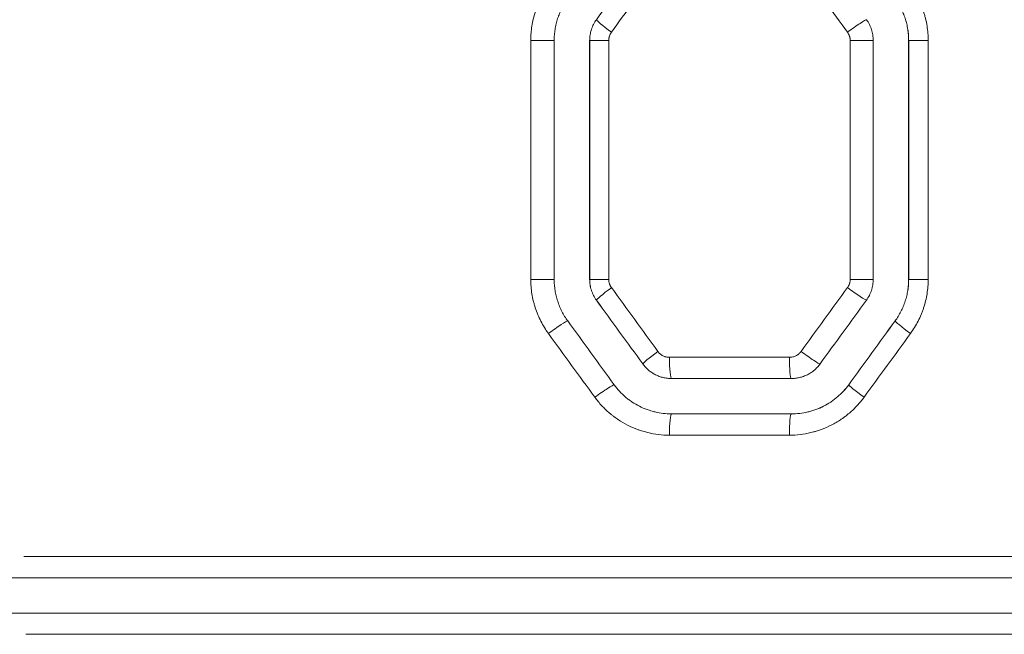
# Model space of a CAD drawing. Header units: millimetres. Extents: x 0 to 594, y 0 to 420.
# Tile 665 of 915: x 265.39 to 272.34, y 325.66 to 330.01. Entities that reach past the tile are written whole.
import ezdxf

# ---------------------------------------------------------------- set-up
doc = ezdxf.new("R2010")
doc.units = ezdxf.units.MM
doc.layers.add('1', color=7, linetype='Continuous', true_color=0xffffff)

msp = doc.modelspace()

# ---------------------------------------------------------------- linework, layer by layer
at = {"layer": '1', "color": 155, "linetype": 'Continuous', "lineweight": 13}
for p, q in [((269.4592, 330.0063), (269.4594, 330.0063)), ((269.1612, 329.8593), (268.9959, 329.8593)), ((268.9959, 328.1718), (268.9959, 329.8593)), ((269.4115, 329.8593), (269.4116, 329.8593)), ((269.4116, 328.1718), (269.4116, 329.8593)), ((269.4116, 329.8593), (269.5461, 329.8593)), ((269.5461, 329.8593), (269.5461, 328.1718)), ((271.4131, 329.8593), (271.2505, 329.8593)), ((271.2505, 328.1718), (271.2505, 329.8593)), ((271.6632, 329.8593), (271.6633, 329.8593)), ((271.6633, 328.1718), (271.6633, 329.8593)), ((271.6633, 329.8593), (271.801, 329.8593)), ((271.801, 329.8593), (271.801, 328.1718)), ((269.1612, 328.1718), (268.9959, 328.1718)), ((269.4115, 328.1718), (269.4116, 328.1718)), ((269.4116, 328.1718), (269.5461, 328.1718)), ((271.4131, 328.1718), (271.2505, 328.1718)), ((271.6632, 328.1718), (271.6633, 328.1718)), ((271.6633, 328.1718), (271.801, 328.1718)), ((269.4592, 328.0249), (269.4594, 328.0249)), ((271.5677, 327.8779), (271.5678, 327.8779)), ((269.7869, 327.5743), (269.787, 327.5743)), ((269.9744, 327.6212), (270.8215, 327.6212)), ((271.2401, 327.4273), (271.2401, 327.4273)), ((270.8215, 327.0712), (269.9744, 327.0712)), ((265.4177, 326.2143), (281.2171, 326.2143)), ((281.2171, 325.6643), (265.4322, 325.6643))]:
    msp.add_line(p, q, dxfattribs=at)
at = {"layer": '1', "color": 155, "linetype": 'Continuous', "lineweight": 18}
for p, q in [((269.1612, 328.1718), (269.1612, 329.8593)), ((269.4115, 329.8593), (269.4115, 328.1718)), ((271.4131, 328.1718), (271.4131, 329.8593)), ((271.6632, 329.8593), (271.6632, 328.1718)), ((269.9893, 327.4712), (270.8352, 327.4712)), ((270.8352, 327.2212), (269.9893, 327.2212)), ((281.2166, 326.0643), (265.2707, 326.0643)), ((265.215, 325.8143), (281.2166, 325.8143))]:
    msp.add_line(p, q, dxfattribs=at)
at = {"layer": '1', "color": 155, "linetype": 'Continuous', "lineweight": 13}
for centre, major_axis, ratio, start_param, end_param in [((282.1645, 348.8413), (-116.3272, -160.1298), 0.004023, 1.455823, 1.458478), ((281.3013, 347.2913), (-111.7722, -153.6374), 0.003867, 1.460289, 1.463054), ((269.5807, 329.9181), (-0.1213, 0.0882), 0.060779, 0.006461, 1.487407), ((271.2446, 329.9179), (0.1213, 0.0882), 0.051744, 0.070607, 1.641851), ((269.5807, 328.113), (-0.1213, -0.0882), 0.060779, 4.795778, 6.276725), ((282.8963, 308.3763), (119.3162, -164.0269), 0.004119, 1.685652, 1.688419), ((271.2446, 328.1133), (0.1213, -0.0882), 0.051744, 4.641335, 6.212578), ((281.0988, 310.771), (111.2328, -153.1047), 0.003853, 1.677968, 1.68093), ((269.1364, 327.7894), (0.1213, 0.0882), 0.06319, 0.086242, 1.657485), ((280.1994, 340.8866), (-106.2362, -146.2172), 0.003684, 1.481293, 1.484388), ((271.6891, 327.7897), (-0.1213, 0.0882), 0.049339, 0.006457, 1.503039), ((280.4557, 341.0023), (-107.2052, -147.3503), 0.003714, 1.48064, 1.48371), ((269.9084, 327.6624), (-0.1213, -0.0882), 0.058998, 4.793348, 6.276725), ((270.917, 327.6627), (0.1213, -0.0882), 0.053519, 4.638906, 6.21015), ((269.9893, 327.6212), (0, -0.15), 0.09925, 4.712389, 6.283185), ((270.8352, 327.6212), (0, -0.15), 0.091516, 4.712389, 6.283185), ((269.464, 327.3388), (0.1213, 0.0882), 0.061408, 0.083811, 1.655055), ((271.3615, 327.3391), (-0.1213, 0.0882), 0.051114, 0.006457, 1.500611), ((269.9893, 327.0712), (0, 0.15), 0.09925, 0, 1.570796), ((270.8352, 327.0712), (0, 0.15), 0.091516, 0, 1.570796)]:
    msp.add_ellipse(centre, major_axis=major_axis, ratio=ratio, start_param=start_param, end_param=end_param, dxfattribs=at)
at = {"layer": '1', "color": 155, "linetype": 'Continuous', "lineweight": 18}
for centre, major_axis, ratio, start_param, end_param in [((281.1956, 310.641), (111.0863, -152.9027), 0.003848, 1.678973, 1.681939), ((280.1968, 341.2953), (-105.6094, -145.3531), 0.003663, 1.47892, 1.482033), ((280.5007, 311.2453), (107.6936, -148.2251), 0.003734, 1.677473, 1.680531), ((280.959, 342.0135), (-110.0357, -151.454), 0.003813, 1.477109, 1.480098)]:
    msp.add_ellipse(centre, major_axis=major_axis, ratio=ratio, start_param=start_param, end_param=end_param, dxfattribs=at)
at = {"layer": '1', "color": 155, "linetype": 'Continuous', "lineweight": 13}
for points in [[(271.2314, 329.9179), (271.1289, 330.0586), (271.0265, 330.1993), (270.924, 330.3401)], [(270.9034, 327.6627), (271.0127, 327.8129), (271.1221, 327.9631), (271.2314, 328.1133)], [(269.4484, 327.3388), (269.3391, 327.489), (269.2297, 327.6392), (269.1204, 327.7894)]]:
    msp.add_open_spline(points, degree=3, dxfattribs=at)
for points, knots in [([(268.9959, 329.8593), (268.9959, 329.8636), (268.9959, 329.8679), (268.9961, 329.8765), (268.9965, 329.8894), (268.9972, 329.9021), (268.9993, 329.9276), (269.0033, 329.9613), (269.0099, 329.9945), (269.0178, 330.0275), (269.0224, 330.0439), (269.029, 330.0643), (269.0304, 330.0683), (269.0332, 330.0764), (269.0347, 330.0805), (269.0391, 330.0925), (269.0422, 330.1005), (269.0521, 330.1241), (269.0663, 330.1551), (269.083, 330.1847), (269.1008, 330.2137), (269.1103, 330.2279), (269.1204, 330.2418)], [0, 0, 0, 0, 0.03125, 0.03125, 0.0625, 0.125, 0.125, 0.25, 0.375, 0.375, 0.5, 0.5, 0.53125, 0.53125, 0.5625, 0.5625, 0.625, 0.625, 0.75, 0.875, 0.875, 1, 1, 1, 1]), ([(271.6766, 330.2414), (271.6867, 330.2275), (271.6961, 330.2134), (271.7139, 330.1844), (271.7305, 330.1549), (271.7447, 330.1242), (271.7577, 330.0928), (271.7636, 330.0769), (271.7703, 330.0566), (271.7716, 330.0525), (271.7741, 330.0443), (271.7753, 330.0401), (271.7788, 330.0278), (271.7809, 330.0195), (271.7869, 329.9946), (271.7936, 329.9613), (271.7976, 329.9275), (271.8003, 329.8936), (271.801, 329.8765), (271.801, 329.8593)], [0, 0, 0, 0, 0.125, 0.125, 0.25, 0.375, 0.375, 0.5, 0.5, 0.53125, 0.53125, 0.5625, 0.5625, 0.625, 0.625, 0.75, 0.875, 0.875, 1, 1, 1, 1]), ([(271.6633, 329.8593), (271.6633, 329.8726), (271.6628, 329.8857), (271.6608, 329.9118), (271.6577, 329.9378), (271.6526, 329.9634), (271.6479, 329.9826), (271.6463, 329.9889), (271.6436, 329.9984), (271.6427, 330.0016), (271.6407, 330.0079), (271.6398, 330.0111), (271.6347, 330.0267), (271.6301, 330.039), (271.6201, 330.0631), (271.6092, 330.0867), (271.5964, 330.1094), (271.5828, 330.1317), (271.5755, 330.1426), (271.5678, 330.1532)], [0, 0, 0, 0, 0.125, 0.125, 0.25, 0.375, 0.375, 0.4375, 0.4375, 0.46875, 0.46875, 0.5, 0.5, 0.625, 0.625, 0.75, 0.875, 0.875, 1, 1, 1, 1]), ([(269.4116, 329.8593), (269.4116, 329.8725), (269.4126, 329.8856), (269.4157, 329.9049), (269.417, 329.9114), (269.4193, 329.9209), (269.4201, 329.9241), (269.4219, 329.9304), (269.4229, 329.9336), (269.428, 329.9492), (269.433, 329.9613), (269.4448, 329.9845), (269.4516, 329.9956), (269.4594, 330.0063)], [0, 0, 0, 0, 0.25, 0.25, 0.375, 0.375, 0.4375, 0.4375, 0.5, 0.5, 0.75, 0.75, 1, 1, 1, 1]), ([(269.5653, 329.9181), (269.5622, 329.9139), (269.5567, 329.9049), (269.5527, 329.8953), (269.5506, 329.8891), (269.5503, 329.8878), (269.5495, 329.8853), (269.5485, 329.8814), (269.5478, 329.8776), (269.5465, 329.8699), (269.5461, 329.8646), (269.5461, 329.8593)], [0, 0, 0, 0, 0.25, 0.5, 0.5, 0.5625, 0.5625, 0.625, 0.75, 0.75, 1, 1, 1, 1]), ([(271.2505, 329.8593), (271.2505, 329.8646), (271.2501, 329.8698), (271.2488, 329.8775), (271.2483, 329.8801), (271.2474, 329.8839), (271.2471, 329.8851), (271.2464, 329.8877), (271.246, 329.8889), (271.2439, 329.8952), (271.2399, 329.9047), (271.2345, 329.9136), (271.2314, 329.9179)], [0, 0, 0, 0, 0.25, 0.25, 0.375, 0.375, 0.4375, 0.4375, 0.5, 0.5, 0.75, 1, 1, 1, 1]), ([(269.1204, 327.7894), (269.1103, 327.8032), (269.1008, 327.8174), (269.083, 327.8464), (269.0664, 327.876), (269.0522, 327.9067), (269.0391, 327.9381), (269.0332, 327.9541), (269.0266, 327.9745), (269.0253, 327.9786), (269.0228, 327.9868), (269.0191, 327.9991), (269.0159, 328.0115), (269.0099, 328.0364), (269.0033, 328.0698), (268.9993, 328.1035), (268.9966, 328.1375), (268.9959, 328.1546), (268.9959, 328.1718)], [0, 0, 0, 0, 0.125, 0.125, 0.25, 0.375, 0.375, 0.5, 0.5, 0.53125, 0.53125, 0.5625, 0.625, 0.625, 0.75, 0.875, 0.875, 1, 1, 1, 1]), ([(269.4594, 328.0249), (269.4516, 328.0355), (269.4448, 328.0467), (269.4359, 328.0642), (269.4331, 328.0701), (269.4294, 328.0792), (269.4282, 328.0822), (269.4259, 328.0884), (269.4248, 328.0915), (269.4197, 328.1072), (269.4167, 328.1199), (269.4126, 328.1456), (269.4116, 328.1586), (269.4116, 328.1718)], [0, 0, 0, 0, 0.25, 0.25, 0.375, 0.375, 0.4375, 0.4375, 0.5, 0.5, 0.75, 0.75, 1, 1, 1, 1]), ([(269.5461, 328.1718), (269.5461, 328.1665), (269.5465, 328.1613), (269.5482, 328.151), (269.5494, 328.1459), (269.5514, 328.1397), (269.5519, 328.1384), (269.5528, 328.136), (269.5542, 328.1323), (269.5559, 328.1287), (269.5594, 328.1217), (269.5622, 328.1173), (269.5653, 328.113)], [0, 0, 0, 0, 0.25, 0.25, 0.5, 0.5, 0.5625, 0.5625, 0.625, 0.75, 0.75, 1, 1, 1, 1]), ([(271.2314, 328.1133), (271.2322, 328.1143), (271.2329, 328.1154), (271.2344, 328.1176), (271.2365, 328.1209), (271.2384, 328.1243), (271.2419, 328.1312), (271.2439, 328.136), (271.246, 328.1422), (271.2463, 328.1434), (271.2471, 328.146), (271.2474, 328.1472), (271.2483, 328.151), (271.2488, 328.1536), (271.2501, 328.1613), (271.2505, 328.1665), (271.2505, 328.1718)], [0, 0, 0, 0, 0.0625, 0.0625, 0.125, 0.25, 0.25, 0.5, 0.5, 0.5625, 0.5625, 0.625, 0.625, 0.75, 0.75, 1, 1, 1, 1]), ([(271.5678, 327.8779), (271.5755, 327.8886), (271.5901, 327.9104), (271.6092, 327.9446), (271.6202, 327.9683), (271.6277, 327.9865), (271.6301, 327.9926), (271.6336, 328.0019), (271.6347, 328.005), (271.6368, 328.0112), (271.6379, 328.0143), (271.643, 328.03), (271.6465, 328.0426), (271.6526, 328.0679), (271.6577, 328.0935), (271.6608, 328.1194), (271.6628, 328.1455), (271.6633, 328.1586), (271.6633, 328.1718)], [0, 0, 0, 0, 0.125, 0.25, 0.375, 0.375, 0.4375, 0.4375, 0.46875, 0.46875, 0.5, 0.5, 0.625, 0.625, 0.75, 0.875, 0.875, 1, 1, 1, 1]), ([(271.801, 328.1718), (271.801, 328.1546), (271.8003, 328.1376), (271.7976, 328.1037), (271.7936, 328.07), (271.787, 328.0368), (271.7791, 328.0038), (271.7744, 327.9874), (271.7678, 327.9671), (271.7665, 327.963), (271.7636, 327.9549), (271.7622, 327.9509), (271.7577, 327.9388), (271.7546, 327.9309), (271.7448, 327.9073), (271.7306, 327.8764), (271.7139, 327.8468), (271.6961, 327.8178), (271.6867, 327.8036), (271.6766, 327.7897)], [0, 0, 0, 0, 0.125, 0.125, 0.25, 0.375, 0.375, 0.5, 0.5, 0.53125, 0.53125, 0.5625, 0.5625, 0.625, 0.625, 0.75, 0.875, 0.875, 1, 1, 1, 1]), ([(269.8934, 327.6624), (269.8957, 327.6592), (269.8982, 327.6562), (269.9035, 327.6504), (269.9064, 327.6477), (269.9108, 327.6439), (269.9131, 327.642), (269.9155, 327.6403), (269.9172, 327.6391), (269.918, 327.6386), (269.9221, 327.6358), (269.9255, 327.6339), (269.9325, 327.6303), (269.936, 327.6287), (269.9416, 327.6267), (269.9434, 327.6261), (269.9472, 327.6249), (269.9491, 327.6244), (269.9549, 327.623), (269.9626, 327.6217), (269.9705, 327.6212), (269.9744, 327.6212)], [0, 0, 0, 0, 0.125, 0.125, 0.25, 0.25, 0.3125, 0.34375, 0.34375, 0.375, 0.375, 0.5, 0.5, 0.625, 0.625, 0.6875, 0.6875, 0.75, 0.75, 0.875, 1, 1, 1, 1]), ([(270.8215, 327.6212), (270.8255, 327.6212), (270.8295, 327.6214), (270.8373, 327.6224), (270.8412, 327.623), (270.8489, 327.6249), (270.8527, 327.626), (270.8602, 327.6287), (270.8675, 327.6319), (270.8743, 327.6359), (270.8792, 327.6391), (270.8817, 327.6409), (270.884, 327.6427), (270.8856, 327.6439), (270.8864, 327.6446), (270.8902, 327.6478), (270.8959, 327.6533), (270.901, 327.6595), (270.9034, 327.6627)], [0, 0, 0, 0, 0.125, 0.125, 0.25, 0.25, 0.375, 0.375, 0.5, 0.625, 0.625, 0.6875, 0.71875, 0.71875, 0.75, 0.75, 0.875, 1, 1, 1, 1]), ([(270.8352, 327.2212), (270.855, 327.2212), (270.8746, 327.2224), (270.9136, 327.227), (270.9329, 327.2304), (270.9569, 327.2362), (270.9616, 327.2374), (270.9712, 327.24), (270.9759, 327.2413), (270.9901, 327.2456), (270.9994, 327.2488), (271.027, 327.2589), (271.0449, 327.2667), (271.0797, 327.2845), (271.0966, 327.2944), (271.1172, 327.3081), (271.1213, 327.3109), (271.1294, 327.3166), (271.1413, 327.3254), (271.1528, 327.3346), (271.1752, 327.3537), (271.1893, 327.3673), (271.2159, 327.396), (271.2285, 327.4112), (271.2401, 327.4273)], [0, 0, 0, 0, 0.125, 0.125, 0.25, 0.25, 0.28125, 0.28125, 0.3125, 0.3125, 0.375, 0.375, 0.5, 0.5, 0.625, 0.625, 0.65625, 0.65625, 0.6875, 0.75, 0.75, 0.875, 0.875, 1, 1, 1, 1]), ([(269.9744, 327.0712), (269.9487, 327.0712), (269.9233, 327.0727), (269.8729, 327.0787), (269.8479, 327.0831), (269.8108, 327.092), (269.7985, 327.0953), (269.7802, 327.1008), (269.7711, 327.1037), (269.7619, 327.1068), (269.7559, 327.109), (269.7529, 327.1101), (269.7258, 327.12), (269.7024, 327.1302), (269.6571, 327.1532), (269.6352, 327.166), (269.6034, 327.1871), (269.593, 327.1945), (269.5776, 327.2061), (269.5726, 327.21), (269.565, 327.2161), (269.5625, 327.2181), (269.5576, 327.2222), (269.5551, 327.2243), (269.5331, 327.243), (269.5147, 327.2607), (269.4799, 327.2981), (269.4636, 327.3179), (269.4484, 327.3388)], [0, 0, 0, 0, 0.125, 0.125, 0.25, 0.25, 0.3125, 0.3125, 0.34375, 0.359375, 0.359375, 0.375, 0.375, 0.5, 0.5, 0.625, 0.625, 0.6875, 0.6875, 0.71875, 0.71875, 0.734375, 0.734375, 0.75, 0.75, 0.875, 0.875, 1, 1, 1, 1]), ([(271.3485, 327.3391), (271.3333, 327.3183), (271.317, 327.2985), (271.2824, 327.2611), (271.264, 327.2435), (271.2349, 327.2187), (271.2249, 327.2107), (271.2096, 327.1991), (271.2044, 327.1953), (271.1965, 327.1897), (271.1939, 327.1879), (271.1886, 327.1842), (271.1859, 327.1824), (271.1618, 327.1664), (271.1398, 327.1535), (271.0944, 327.1305), (271.0711, 327.1203), (271.0353, 327.1071), (271.0231, 327.103), (271.0078, 327.0983), (271.0047, 327.0974), (270.9985, 327.0957), (270.9954, 327.0948), (270.9861, 327.0923), (270.9799, 327.0907), (270.9487, 327.0832), (270.9235, 327.0787), (270.8728, 327.0727), (270.8473, 327.0712), (270.8215, 327.0712)], [0, 0, 0, 0, 0.125, 0.125, 0.25, 0.25, 0.3125, 0.3125, 0.34375, 0.34375, 0.359375, 0.359375, 0.375, 0.375, 0.5, 0.5, 0.625, 0.625, 0.6875, 0.6875, 0.703125, 0.703125, 0.71875, 0.71875, 0.75, 0.75, 0.875, 0.875, 1, 1, 1, 1])]:
    msp.add_open_spline(points, degree=3, knots=knots, dxfattribs=at)
at = {"layer": '1', "color": 155, "linetype": 'Continuous', "lineweight": 18}
for points, knots in [([(269.1612, 329.8593), (269.1612, 329.8726), (269.1618, 329.8857), (269.1638, 329.9117), (269.1669, 329.9376), (269.172, 329.9632), (269.1781, 329.9886), (269.1816, 330.0012), (269.1867, 330.0168), (269.1878, 330.0199), (269.1899, 330.0262), (269.191, 330.0293), (269.1944, 330.0386), (269.1968, 330.0447), (269.2044, 330.0628), (269.2153, 330.0866), (269.2281, 330.1094), (269.2418, 330.1317), (269.2491, 330.1426), (269.2568, 330.1532)], [0, 0, 0, 0, 0.125, 0.125, 0.25, 0.375, 0.375, 0.5, 0.5, 0.53125, 0.53125, 0.5625, 0.5625, 0.625, 0.625, 0.75, 0.875, 0.875, 1, 1, 1, 1]), ([(271.5677, 330.1532), (271.5754, 330.1426), (271.5827, 330.1317), (271.5964, 330.1094), (271.6091, 330.0867), (271.62, 330.063), (271.63, 330.0389), (271.6346, 330.0267), (271.6397, 330.011), (271.6407, 330.0079), (271.6426, 330.0016), (271.6435, 329.9984), (271.6462, 329.9889), (271.6479, 329.9825), (271.6525, 329.9634), (271.6576, 329.9378), (271.6606, 329.9118), (271.6627, 329.8857), (271.6632, 329.8726), (271.6632, 329.8593)], [0, 0, 0, 0, 0.125, 0.125, 0.25, 0.375, 0.375, 0.5, 0.5, 0.53125, 0.53125, 0.5625, 0.5625, 0.625, 0.625, 0.75, 0.875, 0.875, 1, 1, 1, 1]), ([(269.4592, 330.0063), (269.4515, 329.9956), (269.4447, 329.9845), (269.4329, 329.9613), (269.4278, 329.9493), (269.4227, 329.9336), (269.4218, 329.9305), (269.42, 329.9241), (269.4192, 329.921), (269.4169, 329.9114), (269.4156, 329.905), (269.4125, 329.8856), (269.4115, 329.8726), (269.4115, 329.8593)], [0, 0, 0, 0, 0.25, 0.25, 0.5, 0.5, 0.5625, 0.5625, 0.625, 0.625, 0.75, 0.75, 1, 1, 1, 1]), ([(271.4131, 329.8593), (271.4131, 329.8726), (271.412, 329.8856), (271.4079, 329.9113), (271.4049, 329.924), (271.3998, 329.9396), (271.3987, 329.9428), (271.3965, 329.9489), (271.3953, 329.952), (271.3915, 329.9611), (271.3888, 329.967), (271.3799, 329.9845), (271.373, 329.9956), (271.3653, 330.0063)], [0, 0, 0, 0, 0.25, 0.25, 0.5, 0.5, 0.5625, 0.5625, 0.625, 0.625, 0.75, 0.75, 1, 1, 1, 1]), ([(269.2568, 327.8779), (269.2491, 327.8886), (269.2418, 327.8995), (269.2281, 327.9217), (269.2154, 327.9445), (269.2045, 327.9681), (269.1945, 327.9922), (269.1899, 328.0045), (269.1848, 328.0201), (269.1838, 328.0232), (269.1819, 328.0295), (269.181, 328.0327), (269.1783, 328.0422), (269.1766, 328.0486), (269.172, 328.0677), (269.1669, 328.0934), (269.1638, 328.1193), (269.1618, 328.1455), (269.1612, 328.1586), (269.1612, 328.1718)], [0, 0, 0, 0, 0.125, 0.125, 0.25, 0.375, 0.375, 0.5, 0.5, 0.53125, 0.53125, 0.5625, 0.5625, 0.625, 0.625, 0.75, 0.875, 0.875, 1, 1, 1, 1]), ([(269.4115, 328.1718), (269.4115, 328.1586), (269.4125, 328.1456), (269.4166, 328.1198), (269.4196, 328.1071), (269.4247, 328.0915), (269.4258, 328.0884), (269.4281, 328.0822), (269.4293, 328.0791), (269.433, 328.0701), (269.4358, 328.0641), (269.4447, 328.0467), (269.4515, 328.0355), (269.4592, 328.0249)], [0, 0, 0, 0, 0.25, 0.25, 0.5, 0.5, 0.5625, 0.5625, 0.625, 0.625, 0.75, 0.75, 1, 1, 1, 1]), ([(271.3653, 328.0249), (271.373, 328.0355), (271.3798, 328.0467), (271.3917, 328.0698), (271.3967, 328.0819), (271.4018, 328.0975), (271.4027, 328.1007), (271.4045, 328.107), (271.4054, 328.1102), (271.4077, 328.1198), (271.4089, 328.1262), (271.412, 328.1455), (271.4131, 328.1586), (271.4131, 328.1718)], [0, 0, 0, 0, 0.25, 0.25, 0.5, 0.5, 0.5625, 0.5625, 0.625, 0.625, 0.75, 0.75, 1, 1, 1, 1]), ([(271.6632, 328.1718), (271.6632, 328.1586), (271.6627, 328.1455), (271.6606, 328.1194), (271.6576, 328.0935), (271.6525, 328.068), (271.6464, 328.0426), (271.6429, 328.03), (271.6378, 328.0144), (271.6367, 328.0112), (271.6346, 328.005), (271.6335, 328.0019), (271.63, 327.9926), (271.6277, 327.9865), (271.6201, 327.9683), (271.6092, 327.9446), (271.5964, 327.9218), (271.5827, 327.8995), (271.5754, 327.8886), (271.5677, 327.8779)], [0, 0, 0, 0, 0.125, 0.125, 0.25, 0.375, 0.375, 0.5, 0.5, 0.53125, 0.53125, 0.5625, 0.5625, 0.625, 0.625, 0.75, 0.875, 0.875, 1, 1, 1, 1]), ([(269.7869, 327.5743), (269.7927, 327.5662), (269.799, 327.5586), (269.8123, 327.5443), (269.8194, 327.5375), (269.8305, 327.5279), (269.8344, 327.5249), (269.8403, 327.5204), (269.8422, 327.5189), (269.8463, 327.5161), (269.8483, 327.5147), (269.8586, 327.5078), (269.8671, 327.5029), (269.8845, 327.494), (269.8934, 327.4901), (269.9072, 327.485), (269.9119, 327.4834), (269.9189, 327.4813), (269.9213, 327.4806), (269.9261, 327.4793), (269.9285, 327.4787), (269.9405, 327.4758), (269.9598, 327.4724), (269.9794, 327.4712), (269.9893, 327.4712)], [0, 0, 0, 0, 0.125, 0.125, 0.25, 0.25, 0.3125, 0.3125, 0.34375, 0.34375, 0.375, 0.375, 0.5, 0.5, 0.625, 0.625, 0.6875, 0.6875, 0.71875, 0.71875, 0.75, 0.75, 0.875, 1, 1, 1, 1]), ([(269.9893, 327.4712), (269.9794, 327.4712), (269.9696, 327.4718), (269.9501, 327.4741), (269.9404, 327.4758), (269.9285, 327.4787), (269.9261, 327.4793), (269.9213, 327.4806), (269.9189, 327.4813), (269.9118, 327.4835), (269.9072, 327.485), (269.8934, 327.4901), (269.8844, 327.494), (269.867, 327.5029), (269.8586, 327.5079), (269.8483, 327.5147), (269.8463, 327.5161), (269.8422, 327.519), (269.8363, 327.5234), (269.8306, 327.528), (269.8194, 327.5375), (269.8124, 327.5443), (269.7991, 327.5587), (269.7928, 327.5662), (269.787, 327.5743)], [0, 0, 0, 0, 0.125, 0.125, 0.25, 0.25, 0.28125, 0.28125, 0.3125, 0.3125, 0.375, 0.375, 0.5, 0.5, 0.625, 0.625, 0.65625, 0.65625, 0.6875, 0.75, 0.75, 0.875, 0.875, 1, 1, 1, 1]), ([(270.8352, 327.4712), (270.8451, 327.4712), (270.8549, 327.4718), (270.8743, 327.4741), (270.8839, 327.4758), (270.8982, 327.4792), (270.9029, 327.4805), (270.91, 327.4826), (270.9124, 327.4834), (270.917, 327.4849), (270.9194, 327.4857), (270.931, 327.49), (270.94, 327.4939), (270.9574, 327.5028), (270.9658, 327.5077), (270.978, 327.5159), (270.9821, 327.5187), (270.988, 327.5232), (270.9899, 327.5247), (270.9938, 327.5278), (270.9957, 327.5294), (271.0051, 327.5374), (271.0193, 327.551), (271.0318, 327.5662), (271.0377, 327.5743)], [0, 0, 0, 0, 0.125, 0.125, 0.25, 0.25, 0.3125, 0.3125, 0.34375, 0.34375, 0.375, 0.375, 0.5, 0.5, 0.625, 0.625, 0.6875, 0.6875, 0.71875, 0.71875, 0.75, 0.75, 0.875, 1, 1, 1, 1]), ([(269.9893, 327.2212), (269.9695, 327.2212), (269.9499, 327.2224), (269.9111, 327.227), (269.8919, 327.2304), (269.8634, 327.2372), (269.8539, 327.2398), (269.8398, 327.244), (269.8351, 327.2455), (269.8257, 327.2486), (269.8211, 327.2503), (269.7979, 327.2588), (269.7799, 327.2667), (269.7451, 327.2844), (269.7282, 327.2942), (269.7037, 327.3105), (269.6957, 327.3162), (269.6839, 327.3251), (269.68, 327.3281), (269.6723, 327.3343), (269.6684, 327.3375), (269.6496, 327.3535), (269.6354, 327.3671), (269.6087, 327.396), (269.5962, 327.4112), (269.5845, 327.4273)], [0, 0, 0, 0, 0.125, 0.125, 0.25, 0.25, 0.3125, 0.3125, 0.34375, 0.34375, 0.375, 0.375, 0.5, 0.5, 0.625, 0.625, 0.6875, 0.6875, 0.71875, 0.71875, 0.75, 0.75, 0.875, 0.875, 1, 1, 1, 1]), ([(271.2401, 327.4273), (271.2284, 327.4113), (271.2159, 327.3961), (271.1893, 327.3673), (271.1752, 327.3538), (271.1528, 327.3347), (271.1452, 327.3285), (271.1334, 327.3196), (271.1294, 327.3167), (271.1214, 327.311), (271.1173, 327.3082), (271.0967, 327.2944), (271.0798, 327.2845), (271.0449, 327.2668), (271.027, 327.259), (270.9995, 327.2488), (270.9902, 327.2457), (270.976, 327.2414), (270.9713, 327.24), (270.9617, 327.2374), (270.9569, 327.2362), (270.933, 327.2304), (270.9136, 327.227), (270.8747, 327.2224), (270.855, 327.2212), (270.8352, 327.2212)], [0, 0, 0, 0, 0.125, 0.125, 0.25, 0.25, 0.3125, 0.3125, 0.34375, 0.34375, 0.375, 0.375, 0.5, 0.5, 0.625, 0.625, 0.6875, 0.6875, 0.71875, 0.71875, 0.75, 0.75, 0.875, 0.875, 1, 1, 1, 1])]:
    msp.add_open_spline(points, degree=3, knots=knots, dxfattribs=at)

doc.saveas('drawing.dxf')
